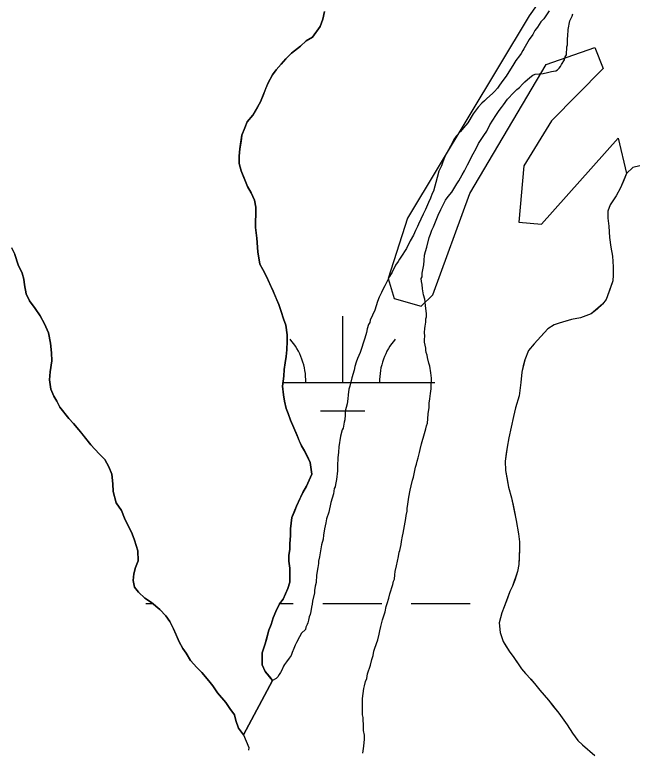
# Model space of a CAD drawing. Extents: x 3177185 to 3215018, y 812988 to 838321.
# Drawn here: x 3189037.6 to 3189375, y 832444.5 to 832843.1 of the extents above; entities that cross this region are included whole.
import ezdxf

# ---------------------------------------------------------------- set-up
doc = ezdxf.new("R2010")
doc.units = 0
doc.layers.add('V-TOPO-SHOR', color=7, linetype='Continuous')
doc.layers.add('V-WETL-SWMP', color=7, linetype='Continuous')

msp = doc.modelspace()

# ---------------------------------------------------------------- linework, layer by layer
at = {"layer": 'V-TOPO-SHOR'}
for points in [[(3189205.78, 832844.84), (3189204.86, 832840.61), (3189203.47, 832836.6), (3189199.27, 832830.95), (3189195.75, 832828.82), (3189192.71, 832825.98), (3189187.79, 832822.2), (3189184.75, 832819.13), (3189182.17, 832816.3), (3189179.6, 832813.23), (3189177.5, 832810.4), (3189175.17, 832806.16), (3189173.77, 832802.86), (3189172.61, 832799.8), (3189170.99, 832795.8), (3189169.35, 832792.97), (3189166.79, 832788.49), (3189163.75, 832784.95), (3189162.59, 832781.65), (3189160.96, 832777.65), (3189160.51, 832774.36), (3189159.82, 832770.36), (3189159.37, 832766.36), (3189159.39, 832762.36), (3189160.58, 832758.38), (3189162.48, 832753.45), (3189163.91, 832749.93), (3189166.04, 832746.41), (3189167.7, 832742.43), (3189168.43, 832738.67), (3189168.44, 832734.67), (3189168.23, 832730.91), (3189168.24, 832727.62), (3189168.97, 832721.75), (3189169.48, 832714.46), (3189170.68, 832707.65), (3189172.34, 832704.84), (3189174.24, 832701.09), (3189176.38, 832696.16), (3189177.8, 832693.11), (3189179.46, 832689.12), (3189180.89, 832685.84), (3189182.31, 832682.09), (3189183.51, 832678.1), (3189184.7, 832674.58), (3189185.43, 832669.41), (3189185.45, 832665.88), (3189185.23, 832661.18), (3189185.01, 832657.66), (3189184.33, 832654.13), (3189183.87, 832650.6), (3189183.65, 832646.84), (3189182.97, 832641.43), (3189183.46, 832636.73), (3189183.95, 832633.44), (3189184.91, 832629.45), (3189186.09, 832626.63), (3189187.29, 832623.11), (3189189.19, 832618.89), (3189190.85, 832614.67), (3189192.04, 832611.85), (3189193.23, 832609.04), (3189194.88, 832606.46), (3189196.31, 832603.65), (3189197.97, 832600.13), (3189198.94, 832593.79), (3189195.91, 832587.19), (3189194.05, 832583.89), (3189192.42, 832580.36)], [(3189327.6, 832845.07), (3189324.8, 832840.83), (3189323.16, 832839.18), (3189321.29, 832836.34), (3189319.89, 832834.46), (3189318.73, 832832.34), (3189316.86, 832829.51), (3189313.83, 832824.56), (3189313.36, 832823.62), (3189312.43, 832821.97), (3189311.49, 832820.79), (3189309.62, 832818.19), (3189308.46, 832816.31), (3189304.26, 832809.71), (3189301.92, 832806.64), (3189300.29, 832804.28), (3189299.59, 832803.11), (3189297.95, 832801.45), (3189297.01, 832800.51), (3189293.74, 832797.44), (3189292.57, 832796.26), (3189291.16, 832795.08), (3189289.06, 832792.95), (3189286.49, 832789.18), (3189283.46, 832784.46), (3189281.12, 832781.63), (3189279.48, 832779.74), (3189277.14, 832777.15), (3189275.98, 832775.26), (3189274.11, 832771.73), (3189272.01, 832767.72), (3189270.85, 832765.6), (3189269.92, 832763.25), (3189269.22, 832761.13), (3189267.83, 832758.07), (3189266.9, 832754.77), (3189264.82, 832747.24), (3189264.12, 832746.06), (3189263.19, 832743.47), (3189262.26, 832741.12), (3189260.64, 832737.35), (3189259.24, 832734.76), (3189256.68, 832729.34), (3189256.21, 832728.16), (3189255.05, 832726.04), (3189254.12, 832723.45), (3189252.25, 832720.39), (3189250.16, 832716.15), (3189247.12, 832711.44), (3189246.42, 832710.49), (3189245.72, 832709.08), (3189244.32, 832707.19), (3189242.46, 832703.42), (3189241.06, 832701.06), (3189238.5, 832695.88), (3189237.1, 832693.29), (3189236.63, 832692.35), (3189235.47, 832689.76), (3189234.54, 832687.4), (3189233.15, 832682.7), (3189230.59, 832677.28)], [(3189320, 832810.72), (3189324.46, 832811.21), (3189326.81, 832811.69), (3189328.93, 832812.17), (3189330.1, 832812.41), (3189331.27, 832812.65), (3189332.21, 832813.13), (3189333.15, 832814.07), (3189333.85, 832815.01), (3189334.32, 832815.96), (3189335.95, 832818.55), (3189336.41, 832820.2), (3189337.11, 832821.37), (3189337.33, 832825.61), (3189337.56, 832826.78), (3189337.54, 832830.07), (3189337.77, 832831.48), (3189337.99, 832835.01), (3189338.91, 832839.72), (3189340.07, 832842.31), (3189340.54, 832843.48)], [(3189248.05, 832560.07), (3189248.51, 832561.72), (3189249.88, 832569.72), (3189250.11, 832571.36), (3189250.57, 832573.72), (3189250.56, 832575.13), (3189251.02, 832577.48), (3189251.48, 832581.24), (3189252.17, 832585), (3189252.86, 832587.36), (3189253.55, 832590.42), (3189254.01, 832592.07), (3189255.17, 832597.48), (3189255.63, 832599.12), (3189256.09, 832600.77), (3189256.55, 832602.65), (3189257.24, 832605.48), (3189257.7, 832607.12), (3189258.4, 832610.18), (3189260.02, 832615.83), (3189260.71, 832618.42), (3189261.17, 832620.07), (3189261.64, 832621.48), (3189261.86, 832623.83), (3189262.08, 832626.42), (3189262.54, 832629.95), (3189262.52, 832632.3), (3189262.98, 832634.65), (3189263.21, 832637.47), (3189263.67, 832640.06), (3189263.66, 832642.17), (3189263.88, 832644.52), (3189263.88, 832645.93), (3189263.63, 832647.34), (3189263.39, 832648.75), (3189262.9, 832652.28), (3189262.43, 832653.92), (3189261.71, 832656.97), (3189261.47, 832658.38), (3189260.99, 832659.79), (3189260.75, 832660.96), (3189260.74, 832662.14), (3189260.02, 832665.43), (3189260.02, 832666.84), (3189260.24, 832668.72), (3189260, 832670.6), (3189260.23, 832672.71), (3189260.46, 832674.12), (3189260.68, 832676.24), (3189260.67, 832678.12), (3189261.14, 832679.06), (3189261.13, 832680.94), (3189260.64, 832685.17), (3189260.39, 832687.29), (3189260.15, 832688.7), (3189259.44, 832691.04), (3189258.95, 832694.33), (3189258.71, 832696.68), (3189258.46, 832698.32), (3189258.22, 832699.97), (3189258.69, 832700.91), (3189258.68, 832702.79), (3189259.6, 832707.26), (3189259.82, 832709.61), (3189260.04, 832712.67), (3189260.5, 832714.55), (3189261.2, 832716.91), (3189262.59, 832722.08), (3189263.28, 832723.96), (3189263.98, 832726.08), (3189264.91, 832727.97), (3189267.46, 832734.33), (3189268.86, 832737.39), (3189270.49, 832740.69), (3189271.43, 832742.34), (3189272.83, 832744.46), (3189274.93, 832746.82), (3189277.49, 832751.3), (3189278.66, 832752.95), (3189280.53, 832756.25), (3189281.7, 832758.36), (3189283.33, 832761.67), (3189286.35, 832767.56), (3189287.98, 832770.38), (3189289.38, 832773.21), (3189292.18, 832777.45), (3189293.82, 832779.81), (3189295.45, 832783.34), (3189298.72, 832788.3), (3189300.58, 832791.12), (3189301.75, 832792.77), (3189302.92, 832794.19), (3189305.02, 832797.26), (3189308.53, 832800.8), (3189310.17, 832802.45), (3189311.57, 832803.63), (3189313.21, 832805.28), (3189314.38, 832806.7), (3189317.19, 832809.06), (3189318.83, 832810.24), (3189320, 832810.72)], [(3189376.78, 832760.98), (3189373.12, 832760.13), (3189369.63, 832756.95), (3189368.15, 832753.28), (3189366.33, 832749.1), (3189364.02, 832744.76), (3189360.71, 832739.91), (3189359.56, 832736.4), (3189359.41, 832732.73), (3189360.09, 832728.4), (3189360.46, 832722.24), (3189361.15, 832716.91), (3189362, 832712.08), (3189362.36, 832706.24), (3189362.38, 832701.74)], [(3189177.59, 832481.81), (3189161.76, 832452.35), (3189159.14, 832455.87), (3189157.71, 832460.09), (3189156.99, 832463.15), (3189154.39, 832466.66), (3189152.26, 832469.94), (3189147.77, 832475.09), (3189145.17, 832478.84), (3189143.04, 832481.65), (3189139.26, 832486.1), (3189136.43, 832488.91), (3189133.12, 832492.65), (3189130.75, 832496.64), (3189128.86, 832499.22), (3189126.96, 832502.73), (3189125.3, 832506.49), (3189123.87, 832509.77), (3189121.74, 832513.75), (3189119.61, 832516.8), (3189116.3, 832520.31), (3189111.82, 832524.05), (3189108.28, 832526.39), (3189104.74, 832529.66), (3189102.62, 832532.47), (3189101.9, 832535.99), (3189102.35, 832539.76), (3189103.27, 832543.05), (3189104.67, 832546.82), (3189104.41, 832552.22), (3189102.73, 832557.86), (3189101.31, 832561.37), (3189097.27, 832569.82), (3189095.61, 832574.04), (3189092.77, 832578.26), (3189091.1, 832584.36), (3189090.84, 832588.59), (3189090.35, 832593.76), (3189088.69, 832597.75), (3189086.55, 832601.73), (3189083.48, 832604.78), (3189081.12, 832607.35), (3189078.99, 832609.69), (3189074.27, 832615.55), (3189072.38, 832617.89), (3189069.54, 832621.17), (3189066.94, 832623.98), (3189062.21, 832630.06), (3189060.55, 832633.35), (3189058.9, 832636.16), (3189057.23, 832639.91), (3189056.5, 832644.85), (3189056.95, 832649.31), (3189057.87, 832655.19), (3189057.61, 832659.66), (3189057.12, 832664.83), (3189055.92, 832670.46), (3189053.78, 832675.39), (3189051.41, 832679.61), (3189048.8, 832683.59), (3189045.73, 832687.81), (3189043.83, 832691.56), (3189042.87, 832696.49), (3189042.62, 832699.55), (3189041.67, 832702.83), (3189039.53, 832707.29), (3189037.62, 832712.92)], [(3189362.38, 832701.74), (3189362.23, 832698.58), (3189360.58, 832693.9), (3189358.61, 832688.56), (3189356.62, 832686.05), (3189353.63, 832683.37), (3189350.48, 832680.69), (3189344.65, 832678.49), (3189339.82, 832677.64), (3189336.66, 832676.79), (3189333.16, 832675.77), (3189330.33, 832674.76), (3189327.01, 832672.58), (3189323.2, 832668.4), (3189319.55, 832664.55), (3189316.4, 832660.86), (3189314.42, 832655.85), (3189313.6, 832652.52), (3189312.78, 832649.18), (3189312.31, 832643.51), (3189311.34, 832636.33), (3189309.37, 832629.83), (3189308.23, 832624.99), (3189305.78, 832613.48), (3189304.8, 832608.47), (3189304.32, 832604.97), (3189303.84, 832600.8), (3189304.02, 832595.8), (3189304.88, 832590.97), (3189305.57, 832586.64), (3189307.26, 832580.98), (3189308.11, 832576.98), (3189308.8, 832573.32), (3189309.82, 832568.66), (3189311.02, 832561.33), (3189311.54, 832557), (3189311.55, 832553.66), (3189311.41, 832547.99), (3189311.26, 832544.83), (3189310.44, 832540.99), (3189308.96, 832536.31), (3189307.81, 832532.97), (3189306.33, 832530.13), (3189305.01, 832526.46), (3189303.2, 832521.79), (3189302.05, 832518.45), (3189300.57, 832513.1), (3189301.09, 832507.77), (3189302.62, 832502.95), (3189304.29, 832500.29), (3189305.97, 832497.8), (3189308.49, 832494.31), (3189310.5, 832491.32), (3189312.69, 832488.16), (3189314.86, 832485.67), (3189317.71, 832482.51), (3189319.72, 832480.19), (3189322.57, 832476.54), (3189327.27, 832471.06), (3189330.28, 832467.4), (3189332.96, 832464.08), (3189337.49, 832457.77), (3189340.35, 832453.28), (3189343.2, 832449.29), (3189345.71, 832446.81), (3189352.4, 832441.17)], [(3189230.59, 832677.28), (3189230.36, 832676.1), (3189229.66, 832674.92), (3189228.97, 832672.57), (3189228.5, 832670.69), (3189227.58, 832667.63), (3189225.03, 832659.86), (3189223.63, 832656.56), (3189222.94, 832654.44), (3189222.24, 832652.09), (3189221.78, 832650.21), (3189220.62, 832645.97), (3189219.47, 832641.5), (3189219.01, 832639.85), (3189218.55, 832636.8), (3189218.33, 832634.68), (3189218.1, 832631.86), (3189216.95, 832627.86), (3189216.96, 832625.98), (3189216.73, 832623.15), (3189216.5, 832621.98), (3189215.81, 832618.69), (3189215.35, 832617.74), (3189214.42, 832614.45), (3189213.51, 832608.57), (3189213.29, 832605.75), (3189213.07, 832602.69), (3189212.85, 832598.22), (3189212.86, 832595.64), (3189212.18, 832590.93), (3189211.73, 832588.11), (3189211.49, 832586.94), (3189211.03, 832585.99), (3189210.57, 832583.17), (3189209.88, 832580.82), (3189209.18, 832578.46), (3189208.03, 832573.05), (3189206.87, 832569.52), (3189206.41, 832567.4), (3189205.72, 832564.11), (3189205.27, 832560.58), (3189205.04, 832558.46), (3189204.12, 832555.41), (3189203.2, 832550), (3189202.97, 832548.82), (3189202.51, 832546.47), (3189202.52, 832545.29), (3189202.06, 832543.17), (3189201.37, 832538.94), (3189201.16, 832534.94), (3189200.69, 832533.06), (3189200.23, 832530.71), (3189200.24, 832529.3), (3189199.32, 832524.83), (3189199.09, 832523.18), (3189198.63, 832521.54), (3189198.41, 832519.18), (3189197.94, 832517.54), (3189197.48, 832516.36), (3189197.02, 832514.47), (3189196.79, 832513.06), (3189196.32, 832512.12), (3189195.62, 832510.71), (3189195.39, 832509.53), (3189193.29, 832507.41), (3189192.12, 832505.52), (3189190.49, 832502.46), (3189189.79, 832501.04), (3189189.1, 832499.16), (3189188.17, 832497.04), (3189187.7, 832495.39), (3189186.53, 832493.98), (3189185.13, 832491.86), (3189183.96, 832490.44), (3189183.5, 832489.5), (3189182.57, 832487.38), (3189181.87, 832486.2), (3189181.17, 832485.02), (3189180.47, 832483.84), (3189179.53, 832482.9), (3189177.59, 832481.81), (3189161.8, 832452.43)], [(3189192.42, 832580.36), (3189190.56, 832576.36), (3189189.39, 832573.53), (3189188, 832570.23), (3189187.32, 832564.12), (3189187.34, 832560.36), (3189186.89, 832556.12), (3189186.9, 832553.07), (3189186.45, 832549.54), (3189186.46, 832546.49), (3189186.95, 832542.73), (3189186.96, 832539.67), (3189186.98, 832535.21), (3189185.82, 832531.68), (3189184.66, 832528.85), (3189183.26, 832526.02), (3189181.4, 832523.43), (3189179.3, 832519.19), (3189177.9, 832515.89), (3189176.75, 832512.13), (3189175.59, 832509.06), (3189174.43, 832504.83), (3189173.5, 832501.77), (3189171.88, 832496.83), (3189171.9, 832493.53), (3189171.91, 832490.24), (3189173.57, 832486.73), (3189175.7, 832484.15), (3189177.59, 832481.81)], [(3189226.49, 832442.45), (3189227.18, 832446.21), (3189227.4, 832449.98), (3189227.39, 832452.09), (3189226.91, 832454.68), (3189226.9, 832456.56), (3189226.64, 832461.73), (3189226.4, 832463.14), (3189226.38, 832465.72), (3189226.38, 832467.36), (3189226.37, 832469.25), (3189226.36, 832470.89), (3189226.36, 832472.07), (3189227.04, 832477.48), (3189227.5, 832478.89), (3189227.96, 832481.24), (3189228.66, 832482.89), (3189229.11, 832485.48), (3189230.74, 832490.19), (3189231.43, 832493.24), (3189232.13, 832495.36), (3189232.59, 832497.71), (3189233.05, 832499.36), (3189234.67, 832503.84), (3189235.37, 832506.9), (3189235.83, 832508.78), (3189236.28, 832511.13), (3189236.75, 832512.54), (3189237.21, 832514.66), (3189238.6, 832519.13), (3189239.29, 832521.96), (3189239.75, 832523.6), (3189240.68, 832526.43), (3189241.14, 832528.78), (3189242.76, 832533.96), (3189243.22, 832535.61), (3189243.69, 832536.78), (3189243.91, 832539.13), (3189244.14, 832541.02), (3189244.83, 832544.08), (3189245.98, 832549.02), (3189246.21, 832551.37), (3189246.67, 832552.31), (3189247.36, 832555.6), (3189247.59, 832557.25), (3189248.05, 832560.07)], [(3189161.75, 832452.35), (3189164.66, 832445.46), (3189164.43, 832444.05)]]:
    msp.add_lwpolyline(points, dxfattribs=at)
at = {"layer": 'V-WETL-SWMP'}
for p, q in [((3189333.39, 832866.49), (3189316.88, 832842.41)), ((3189204.86, 832840.61), (3189205.78, 832844.84)), ((3189203.47, 832836.61), (3189204.86, 832840.61)), ((3189316.88, 832842.41), (3189250.7, 832732.73)), ((3189199.26, 832830.95), (3189203.47, 832836.61)), ((3189192.71, 832825.98), (3189195.75, 832828.81)), ((3189195.75, 832828.81), (3189199.26, 832830.95)), ((3189187.79, 832822.2), (3189192.71, 832825.98)), ((3189326.08, 832816.09), (3189352.4, 832825.28)), ((3189352.4, 832825.28), (3189357.01, 832813.79)), ((3189184.75, 832819.13), (3189187.79, 832822.2)), ((3189179.6, 832813.23), (3189182.17, 832816.29)), ((3189182.17, 832816.29), (3189184.75, 832819.13)), ((3189284.69, 832746.11), (3189326.08, 832816.09)), ((3189177.5, 832810.4), (3189179.6, 832813.23)), ((3189357.01, 832813.79), (3189329.02, 832785.56)), ((3189175.17, 832806.16), (3189177.5, 832810.4)), ((3189170.98, 832795.79), (3189175.17, 832806.16)), ((3189166.79, 832788.49), (3189170.98, 832795.79)), ((3189163.75, 832784.95), (3189166.79, 832788.49)), ((3189162.59, 832781.65), (3189163.75, 832784.95)), ((3189329.02, 832785.56), (3189313.94, 832760.98)), ((3189160.96, 832777.65), (3189162.59, 832781.65)), ((3189159.82, 832770.36), (3189160.96, 832777.65)), ((3189323.54, 832729.42), (3189365.11, 832776.05)), ((3189365.11, 832776.05), (3189369.63, 832756.94)), ((3189159.37, 832766.36), (3189159.82, 832770.36)), ((3189159.39, 832762.37), (3189159.37, 832766.36)), ((3189160.58, 832758.38), (3189159.39, 832762.37)), ((3189313.94, 832760.98), (3189311.17, 832730.53)), ((3189163.91, 832749.93), (3189160.58, 832758.38)), ((3189369.63, 832756.94), (3189366.33, 832749.1)), ((3189166.04, 832746.41), (3189163.91, 832749.93)), ((3189366.33, 832749.1), (3189364.02, 832744.76)), ((3189167.7, 832742.43), (3189166.04, 832746.41)), ((3189264.46, 832691.11), (3189284.69, 832746.11)), ((3189364.02, 832744.76), (3189360.71, 832739.91)), ((3189168.42, 832738.67), (3189167.7, 832742.43)), ((3189168.44, 832734.67), (3189168.42, 832738.67)), ((3189359.56, 832736.4), (3189359.41, 832732.73)), ((3189360.71, 832739.91), (3189359.56, 832736.4)), ((3189168.23, 832730.91), (3189168.44, 832734.67)), ((3189250.7, 832732.73), (3189240.28, 832700)), ((3189359.41, 832732.73), (3189360.09, 832728.4)), ((3189168.24, 832727.62), (3189168.23, 832730.91)), ((3189311.17, 832730.53), (3189323.54, 832729.42)), ((3189360.09, 832728.4), (3189360.45, 832722.24)), ((3189168.97, 832721.75), (3189168.24, 832727.62)), ((3189169.48, 832714.46), (3189168.97, 832721.75)), ((3189360.45, 832722.24), (3189361.15, 832716.91)), ((3189035.96, 832716.67), (3189037.62, 832712.92)), ((3189361.15, 832716.91), (3189362, 832712.08)), ((3189037.62, 832712.92), (3189039.53, 832707.29)), ((3189170.68, 832707.65), (3189169.48, 832714.46)), ((3189362, 832712.08), (3189362.36, 832706.24)), ((3189039.53, 832707.29), (3189041.67, 832702.83)), ((3189172.34, 832704.84), (3189170.68, 832707.65)), ((3189174.24, 832701.09), (3189172.34, 832704.84)), ((3189362.36, 832706.24), (3189362.38, 832701.74)), ((3189041.67, 832702.83), (3189042.62, 832699.55)), ((3189177.8, 832693.11), (3189174.24, 832701.09)), ((3189362.38, 832701.74), (3189362.23, 832698.58)), ((3189042.62, 832699.55), (3189042.87, 832696.49)), ((3189042.87, 832696.49), (3189043.83, 832691.56)), ((3189240.28, 832700), (3189243.47, 832689)), ((3189362.23, 832698.58), (3189358.61, 832688.56)), ((3189180.89, 832685.84), (3189177.8, 832693.11)), ((3189043.83, 832691.56), (3189045.73, 832687.81)), ((3189243.47, 832689), (3189258.19, 832685)), ((3189258.19, 832685), (3189264.46, 832691.11)), ((3189358.61, 832688.56), (3189356.62, 832686.05)), ((3189045.73, 832687.81), (3189048.8, 832683.59)), ((3189182.32, 832682.09), (3189180.89, 832685.84)), ((3189356.62, 832686.05), (3189350.48, 832680.69)), ((3189048.8, 832683.59), (3189051.41, 832679.61)), ((3189183.51, 832678.1), (3189182.32, 832682.09)), ((3189350.48, 832680.69), (3189344.65, 832678.49)), ((3189051.41, 832679.61), (3189053.78, 832675.39)), ((3189184.7, 832674.58), (3189183.51, 832678.1)), ((3189215.61, 832643.57), (3189215.61, 832679.57)), ((3189339.82, 832677.64), (3189333.16, 832675.77)), ((3189344.65, 832678.49), (3189339.82, 832677.64)), ((3189053.78, 832675.39), (3189055.92, 832670.46)), ((3189185.43, 832669.41), (3189184.7, 832674.58)), ((3189327.01, 832672.58), (3189319.55, 832664.54)), ((3189330.33, 832674.76), (3189327.01, 832672.58)), ((3189333.16, 832675.77), (3189330.33, 832674.76)), ((3189055.92, 832670.46), (3189057.12, 832664.83)), ((3189185.45, 832665.88), (3189185.43, 832669.41)), ((3189057.12, 832664.83), (3189057.61, 832659.66)), ((3189185.23, 832661.18), (3189185.45, 832665.88)), ((3189319.55, 832664.54), (3189316.4, 832660.86)), ((3189185.01, 832657.65), (3189185.23, 832661.18)), ((3189316.4, 832660.86), (3189314.42, 832655.85)), ((3189057.61, 832659.66), (3189057.87, 832655.19)), ((3189184.32, 832654.13), (3189185.01, 832657.65)), ((3189057.87, 832655.19), (3189056.95, 832649.31)), ((3189183.87, 832650.6), (3189184.32, 832654.13)), ((3189314.42, 832655.85), (3189312.78, 832649.18)), ((3189056.95, 832649.31), (3189056.5, 832644.85)), ((3189183.65, 832646.84), (3189183.87, 832650.6)), ((3189312.78, 832649.18), (3189312.31, 832643.51)), ((3189056.5, 832644.85), (3189057.23, 832639.91)), ((3189182.97, 832641.43), (3189183.65, 832646.84)), ((3189183.46, 832636.73), (3189182.97, 832641.43)), ((3189183.24, 832643.57), (3189265.61, 832643.57)), ((3189312.31, 832643.51), (3189311.34, 832636.34)), ((3189057.23, 832639.91), (3189058.89, 832636.16)), ((3189183.95, 832633.44), (3189183.46, 832636.73)), ((3189311.34, 832636.34), (3189309.37, 832629.83)), ((3189058.89, 832636.16), (3189060.55, 832633.35)), ((3189060.55, 832633.35), (3189062.21, 832630.06)), ((3189184.91, 832629.45), (3189183.95, 832633.44)), ((3189062.21, 832630.06), (3189066.94, 832623.97)), ((3189186.09, 832626.63), (3189184.91, 832629.45)), ((3189309.37, 832629.83), (3189308.23, 832624.99)), ((3189187.29, 832623.11), (3189186.09, 832626.63)), ((3189203.61, 832628.14), (3189227.61, 832628.14)), ((3189308.23, 832624.99), (3189305.78, 832613.48)), ((3189066.94, 832623.97), (3189069.54, 832621.17)), ((3189069.54, 832621.17), (3189072.37, 832617.89)), ((3189189.19, 832618.89), (3189187.29, 832623.11)), ((3189072.37, 832617.89), (3189078.99, 832609.69)), ((3189193.23, 832609.04), (3189189.19, 832618.89)), ((3189305.78, 832613.48), (3189304.8, 832608.47)), ((3189078.99, 832609.69), (3189083.48, 832604.78)), ((3189194.88, 832606.46), (3189193.23, 832609.04)), ((3189304.8, 832608.47), (3189303.84, 832600.8)), ((3189083.48, 832604.78), (3189086.55, 832601.73)), ((3189197.97, 832600.13), (3189194.88, 832606.46)), ((3189086.55, 832601.73), (3189088.68, 832597.75)), ((3189303.84, 832600.8), (3189304.03, 832595.8)), ((3189088.68, 832597.75), (3189090.35, 832593.76)), ((3189198.94, 832593.79), (3189197.97, 832600.13)), ((3189090.35, 832593.76), (3189090.84, 832588.59)), ((3189195.91, 832587.19), (3189198.94, 832593.79)), ((3189304.03, 832595.8), (3189305.57, 832586.64)), ((3189090.84, 832588.59), (3189091.1, 832584.36)), ((3189194.05, 832583.89), (3189195.91, 832587.19)), ((3189305.57, 832586.64), (3189307.26, 832580.98)), ((3189091.1, 832584.36), (3189092.77, 832578.26)), ((3189190.55, 832576.35), (3189194.05, 832583.89)), ((3189307.26, 832580.98), (3189309.82, 832568.66)), ((3189092.77, 832578.26), (3189095.61, 832574.04)), ((3189095.61, 832574.04), (3189097.27, 832569.82)), ((3189188, 832570.23), (3189190.55, 832576.35)), ((3189097.27, 832569.82), (3189101.31, 832561.37)), ((3189187.32, 832564.12), (3189188, 832570.23)), ((3189309.82, 832568.66), (3189311.02, 832561.33)), ((3189101.31, 832561.37), (3189102.73, 832557.86)), ((3189187.34, 832560.36), (3189187.32, 832564.12)), ((3189311.02, 832561.33), (3189311.54, 832557)), ((3189102.73, 832557.86), (3189104.4, 832552.22)), ((3189186.89, 832556.12), (3189187.34, 832560.36)), ((3189311.54, 832557), (3189311.55, 832553.66)), ((3189186.45, 832549.54), (3189186.9, 832553.07)), ((3189186.9, 832553.07), (3189186.89, 832556.12)), ((3189311.55, 832553.66), (3189311.26, 832544.83)), ((3189104.4, 832552.22), (3189104.66, 832546.82)), ((3189186.46, 832546.49), (3189186.45, 832549.54)), ((3189104.66, 832546.82), (3189103.27, 832543.05)), ((3189186.95, 832542.73), (3189186.46, 832546.49)), ((3189311.26, 832544.83), (3189310.44, 832540.99)), ((3189103.27, 832543.05), (3189102.35, 832539.76)), ((3189186.98, 832535.21), (3189186.95, 832542.73)), ((3189310.44, 832540.99), (3189307.81, 832532.98)), ((3189102.35, 832539.76), (3189101.89, 832535.99)), ((3189101.89, 832535.99), (3189102.61, 832532.47)), ((3189185.82, 832531.68), (3189186.98, 832535.21)), ((3189307.81, 832532.98), (3189306.33, 832530.14)), ((3189102.61, 832532.47), (3189104.74, 832529.66)), ((3189104.74, 832529.66), (3189108.28, 832526.39)), ((3189183.26, 832526.02), (3189184.66, 832528.85)), ((3189184.66, 832528.85), (3189185.82, 832531.68)), ((3189306.33, 832530.14), (3189303.2, 832521.79)), ((3189108.28, 832526.39), (3189111.82, 832524.05)), ((3189181.39, 832523.43), (3189183.26, 832526.02)), ((3189108.77, 832523.5), (3189112.48, 832523.5)), ((3189111.82, 832524.05), (3189116.3, 832520.31)), ((3189179.3, 832519.19), (3189181.39, 832523.43)), ((3189181.45, 832523.5), (3189188.77, 832523.5)), ((3189204.77, 832523.5), (3189236.77, 832523.5)), ((3189252.77, 832523.5), (3189284.77, 832523.5)), ((3189303.2, 832521.79), (3189302.05, 832518.45)), ((3189116.3, 832520.31), (3189119.61, 832516.8)), ((3189119.61, 832516.8), (3189121.74, 832513.75)), ((3189177.9, 832515.89), (3189179.3, 832519.19)), ((3189302.05, 832518.45), (3189300.57, 832513.11)), ((3189121.74, 832513.75), (3189123.87, 832509.77)), ((3189176.75, 832512.13), (3189177.9, 832515.89)), ((3189300.57, 832513.11), (3189301.09, 832507.78)), ((3189123.87, 832509.77), (3189126.96, 832502.73)), ((3189173.5, 832501.77), (3189175.58, 832509.06)), ((3189175.58, 832509.06), (3189176.75, 832512.13)), ((3189301.09, 832507.78), (3189302.62, 832502.95)), ((3189126.96, 832502.73), (3189128.86, 832499.21)), ((3189171.88, 832496.83), (3189173.5, 832501.77)), ((3189302.62, 832502.95), (3189305.97, 832497.8)), ((3189128.86, 832499.21), (3189130.75, 832496.64)), ((3189171.91, 832490.24), (3189171.88, 832496.83)), ((3189305.97, 832497.8), (3189308.49, 832494.31)), ((3189130.75, 832496.64), (3189133.12, 832492.65)), ((3189308.49, 832494.31), (3189312.68, 832488.16)), ((3189133.12, 832492.65), (3189136.42, 832488.91)), ((3189136.42, 832488.91), (3189139.26, 832486.1)), ((3189173.57, 832486.73), (3189171.91, 832490.24)), ((3189139.26, 832486.1), (3189143.04, 832481.65)), ((3189177.59, 832481.81), (3189173.57, 832486.73)), ((3189312.68, 832488.16), (3189319.72, 832480.19)), ((3189143.04, 832481.65), (3189145.17, 832478.84)), ((3189161.76, 832452.35), (3189177.59, 832481.81)), ((3189145.17, 832478.84), (3189147.77, 832475.09)), ((3189319.72, 832480.19), (3189322.57, 832476.54)), ((3189147.77, 832475.09), (3189152.26, 832469.94)), ((3189322.57, 832476.54), (3189327.26, 832471.06)), ((3189152.26, 832469.94), (3189154.39, 832466.66)), ((3189327.26, 832471.06), (3189332.96, 832464.08)), ((3189154.39, 832466.66), (3189156.99, 832463.15)), ((3189156.99, 832463.15), (3189157.71, 832460.09)), ((3189332.96, 832464.08), (3189337.49, 832457.77)), ((3189157.71, 832460.09), (3189159.14, 832455.87)), ((3189337.49, 832457.77), (3189340.35, 832453.28)), ((3189159.14, 832455.87), (3189161.76, 832452.35)), ((3189340.35, 832453.28), (3189343.2, 832449.29)), ((3189343.2, 832449.29), (3189345.71, 832446.81)), ((3189345.71, 832446.81), (3189352.4, 832441.17))]:
    msp.add_line(p, q, dxfattribs=at)
for centre, start, end in [((3189160.37, 832644.05), 359.2282, 40.7718), ((3189270.85, 832644.05), 139.2282, 180.7718)]:
    msp.add_arc(centre, 35.25, start, end, dxfattribs=at)

doc.saveas('drawing.dxf')
